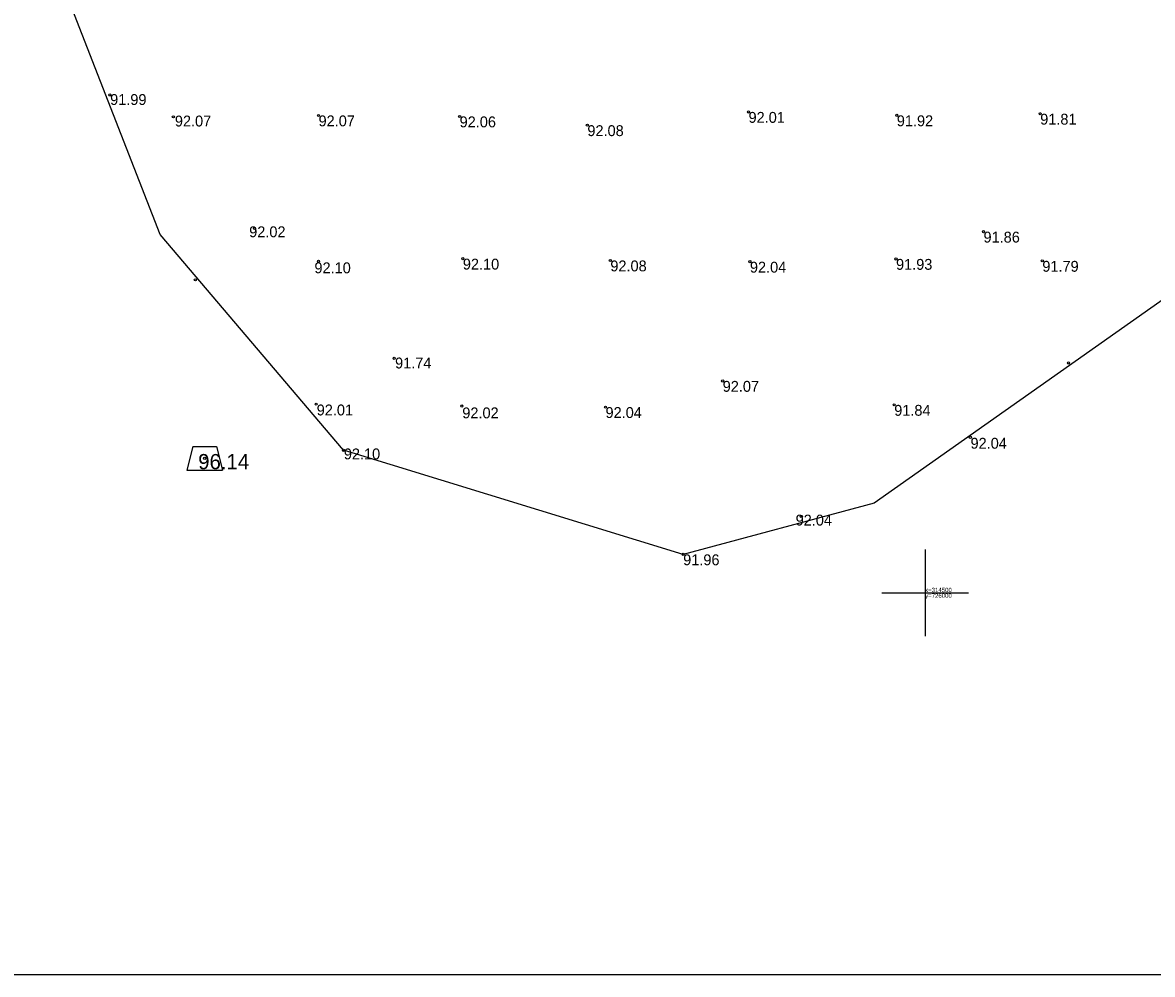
# Model space of a CAD drawing. Extents: x 316000 to 728450, y 314368 to 726000.
# Drawn here: x 725688.4 to 726078.4, y 314368.3 to 314696.8 of the extents above; entities that cross this region are included whole.
import ezdxf

# ---------------------------------------------------------------- set-up
doc = ezdxf.new("R2010")
doc.units = 0
for name, color, linetype in [('GEOD_ELEM_####_####_#', 7, 'Continuous'), ('GEOD_ELEM_####_TKST_#', 7, 'Continuous'), ('GEOD_KORD_####_TKST_#', 7, 'Continuous'), ('RAMI_PLAN_####_TKST_#', 7, 'Continuous'), ('RAMI_UZMR_####_####_#', 7, 'Continuous'), ('RELJ_AATZ_####_TKST_#', 7, 'Continuous'), ('RELJ_ELEM_####_####_#', 7, 'Continuous')]:
    doc.layers.add(name, color=color, linetype=linetype)

msp = doc.modelspace()

# ---------------------------------------------------------------- linework, layer by layer
at = {"layer": 'GEOD_ELEM_####_####_#'}
for p, q in [((725747.16, 314550.49), (725745.11, 314542.29)), ((725747.16, 314550.49), (725755.36, 314550.49)), ((725755.36, 314550.49), (725757.41, 314542.29)), ((725745.11, 314542.29), (725757.41, 314542.29)), ((726000, 314515), (726000, 314500)), ((725985, 314500), (726000, 314500)), ((726000, 314500), (726000, 314485)), ((726000, 314500), (726015, 314500))]:
    msp.add_line(p, q, dxfattribs=at)
msp.add_circle((725751.26, 314546.39), 0.41, dxfattribs=at)
at = {"layer": 'RAMI_PLAN_####_TKST_#'}
msp.add_lwpolyline([(725371.66, 314368.28), (727955.92, 314368.28), (727955.92, 316766.42), (725371.66, 316766.42)], close=True, dxfattribs=at)
at = {"layer": 'RAMI_UZMR_####_####_#'}
msp.add_lwpolyline([(727254.69, 315085.95), (727002.7, 315002.84), (726508.21, 314868.03), (726416.7, 314837.05), (725982.38, 314530.96), (725916.44, 314513.26), (725799.16, 314549.2), (725735.9, 314623.63), (725701.82, 314711.1), (725697.25, 315112.64), (725659.91, 315163.35), (725614.81, 315211.65), (725561.8, 315231.45), (725500.09, 315274.21), (725474.77, 315308.26), (725484.26, 315374.77), (725505.03, 315405.04), (725554.87, 315404.25), (725559.14, 315567.14), (725558.67, 315591.68), (725662, 315676.73), (726089.69, 315915.19)], dxfattribs=at)
at = {"layer": 'RELJ_ELEM_####_####_#'}
for centre in [(725718.5, 314671.84), (725939, 314665.97), (725740.43, 314664.29), (725790.56, 314664.76), (725839.26, 314664.42), (725990.19, 314664.79), (726039.7, 314665.35), (725883.37, 314661.39), (725768.45, 314625.82), (726020.12, 314624.64), (725840.38, 314615.32), (725989.92, 314615.24), (725790.54, 314614.42), (725891.3, 314614.7), (725939.48, 314614.27), (726040.43, 314614.57), (725748.05, 314608.04), (725816.68, 314580.9), (726049.48, 314579.33), (725930.08, 314573.13), (725789.72, 314565.09), (725840.05, 314564.46), (725989.3, 314564.86), (725889.63, 314564.09), (726015.58, 314553.69), (725799.16, 314549.2), (725957.22, 314526.36), (725916.44, 314513.26)]:
    msp.add_circle(centre, 0.375, dxfattribs=at)

# ---------------------------------------------------------------- texts
at = {"layer": 'GEOD_ELEM_####_TKST_#'}
msp.add_text('96.14', height=5.25, dxfattribs=at).set_placement((725749.02, 314542.65))
at = {"layer": 'GEOD_KORD_####_TKST_#'}
for s, p in [('y=726000', (726000, 314498.28)), ('x=314500', (726000, 314500.23))]:
    msp.add_text(s, height=1.5, dxfattribs=at).set_placement(p)
at = {"layer": 'RELJ_AATZ_####_TKST_#'}
for s, p in [('91.99', (725718.61, 314668.38)), ('92.01', (725939, 314662.22)), ('92.07', (725740.96, 314660.96)), ('92.07', (725790.56, 314661.01)), ('92.06', (725839.26, 314660.67)), ('91.92', (725990.19, 314661.04)), ('91.81', (726039.7, 314661.6)), ('92.08', (725883.37, 314657.64)), ('92.02', (725766.61, 314622.73)), ('91.86', (726020.12, 314620.89)), ('92.10', (725840.38, 314611.57)), ('91.93', (725989.92, 314611.49)), ('92.10', (725789.14, 314610.29)), ('92.08', (725891.3, 314610.95)), ('92.04', (725939.48, 314610.52)), ('91.79', (726040.43, 314610.82)), ('91.74', (725816.98, 314577.44)), ('92.07', (725930.08, 314569.38)), ('92.01', (725789.92, 314561.23)), ('91.84', (725989.3, 314561.11)), ('92.02', (725840.19, 314560.22)), ('92.04', (725889.63, 314560.34)), ('92.04', (726015.64, 314549.74)), ('92.10', (725799.29, 314546.06)), ('92.04', (725955.26, 314523.22)), ('91.96', (725916.44, 314509.51))]:
    msp.add_text(s, height=3.75, dxfattribs=at).set_placement(p)

doc.saveas('drawing.dxf')
